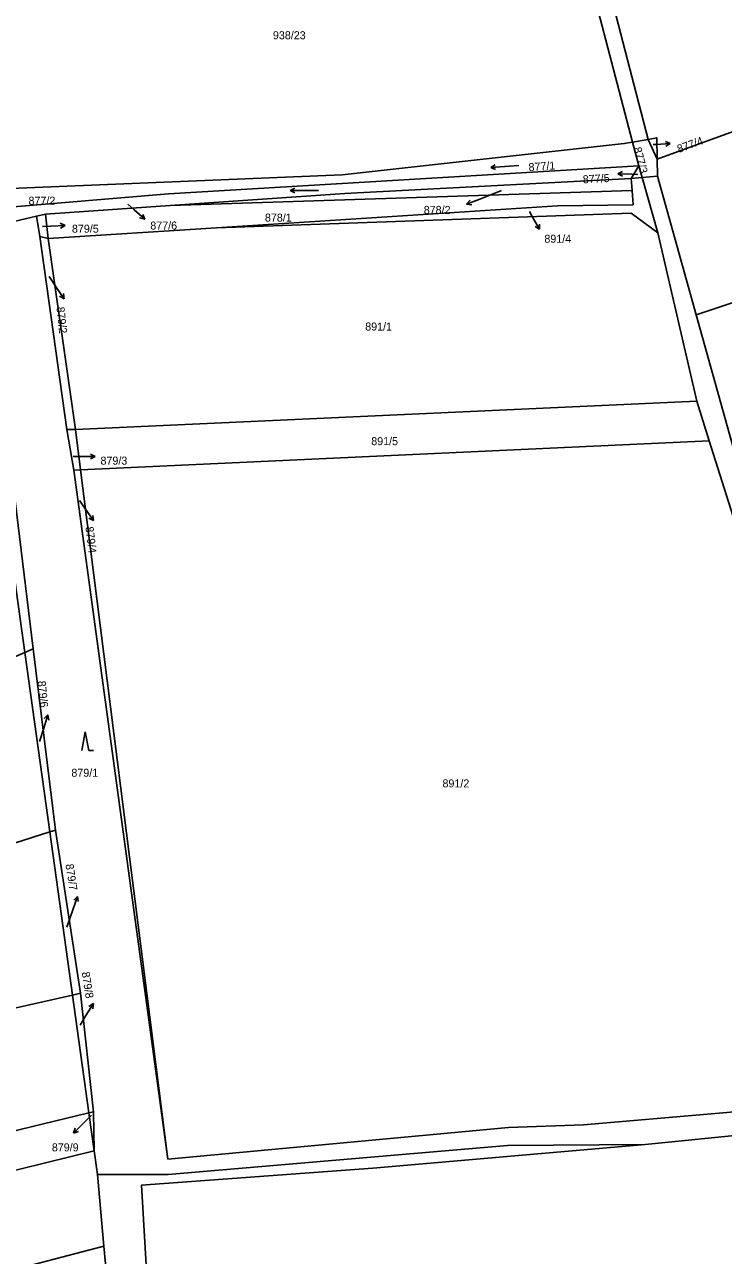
# Model space of a CAD drawing. Extents: x -757266 to -753360, y -1162585 to -1157740.
# Drawn here: x -756641.4 to -756493.1, y -1159095.7 to -1158834.4 of the extents above; entities that cross this region are included whole.
import ezdxf

# ---------------------------------------------------------------- set-up
doc = ezdxf.new("R2010")
doc.units = 0
for name, color, linetype in [('Hranice parcel', 7, 'Continuous'), ('Parcelní čísla', 7, 'Continuous'), ('Pop  PČ popisy', 7, 'Continuous'), ('Značky kultur', 7, 'Continuous')]:
    doc.layers.add(name, color=color, linetype=linetype)

msp = doc.modelspace()

# ---------------------------------------------------------------- linework, layer by layer
at = {"layer": 'Hranice parcel'}
for p, q in [((-756512.34, -1158859.34), (-756529.82, -1158792.43)), ((-756507.15, -1158862.98), (-756319.88, -1158794.33)), ((-756509.08, -1158858.77), (-756525.52, -1158795.2)), ((-756509.08, -1158858.77), (-756512.34, -1158859.34)), ((-756511.01, -1158864.42), (-756512.34, -1158859.34)), ((-756509.08, -1158858.77), (-756507.15, -1158862.98)), ((-756511.01, -1158864.42), (-756512.64, -1158867.05)), ((-756511.01, -1158864.42), (-756510.33, -1158866.84)), ((-756507.07, -1158866.55), (-756507.15, -1158862.98)), ((-756512.64, -1158867.05), (-756510.33, -1158866.84)), ((-756512.46, -1158869.64), (-756512.64, -1158867.05)), ((-756510.33, -1158866.84), (-756507.07, -1158866.55)), ((-756507.02, -1158878.62), (-756510.33, -1158866.84)), ((-756498.86, -1158896.02), (-756507.07, -1158866.55)), ((-756512.46, -1158869.64), (-756610.53, -1158872.81)), ((-756610.53, -1158872.81), (-756636.98, -1158874.64)), ((-756647.37, -1158877.07), (-756638.9, -1158875.09)), ((-756638.9, -1158875.09), (-756636.98, -1158874.64)), ((-756638.2, -1158879.37), (-756638.9, -1158875.09)), ((-756636.98, -1158874.64), (-756636.43, -1158879.82)), ((-756636.43, -1158879.82), (-756600.68, -1158877.53)), ((-756632.47, -1158920.39), (-756638.2, -1158879.37)), ((-756636.43, -1158879.82), (-756638.2, -1158879.37)), ((-756630.64, -1158920.36), (-756636.43, -1158879.82)), ((-756498.73, -1158914.36), (-756507.02, -1158878.62)), ((-756490.1, -1158927.44), (-756498.86, -1158896.02)), ((-756648.16, -1158896.81), (-756639.58, -1158966.96)), ((-756498.73, -1158914.36), (-756630.64, -1158920.36)), ((-756496.07, -1158922.81), (-756498.73, -1158914.36)), ((-756632.47, -1158920.39), (-756630.64, -1158920.36)), ((-756630.97, -1158928.98), (-756632.47, -1158920.39)), ((-756630.64, -1158920.36), (-756629.56, -1158928.91)), ((-756496.07, -1158922.81), (-756629.56, -1158928.91)), ((-756630.97, -1158928.98), (-756629.56, -1158928.91)), ((-756611, -1159075.3), (-756630.97, -1158928.98)), ((-756639.58, -1158966.96), (-756641.37, -1158967.72)), ((-756639.58, -1158966.96), (-756634.87, -1159005.45)), ((-756674.43, -1158981.73), (-756641.37, -1158967.72)), ((-756641.37, -1158967.72), (-756636.06, -1159005.83)), ((-756636.06, -1159005.83), (-756689.42, -1159022.71)), ((-756636.06, -1159005.83), (-756634.87, -1159005.45)), ((-756631.23, -1159040.46), (-756636.06, -1159005.83)), ((-756634.87, -1159005.45), (-756629.51, -1159040.06)), ((-756631.23, -1159040.46), (-756629.51, -1159040.06)), ((-756629.51, -1159040.06), (-756626.76, -1159065.26)), ((-756700.49, -1159056.25), (-756631.23, -1159040.46)), ((-756627.75, -1159065.45), (-756631.23, -1159040.46)), ((-756710.16, -1159085.54), (-756627.75, -1159065.45)), ((-756627.75, -1159065.45), (-756626.76, -1159065.26)), ((-756626.62, -1159073.56), (-756627.75, -1159065.45)), ((-756626.76, -1159065.26), (-756626.62, -1159073.56)), ((-756466.67, -1159067.97), (-756509.69, -1159072.17)), ((-756713.24, -1159094.88), (-756626.62, -1159073.56)), ((-756625.93, -1159078.54), (-756626.62, -1159073.56)), ((-756624.57, -1159093.76), (-756625.93, -1159078.54)), ((-756721.27, -1159119.03), (-756624.57, -1159093.76)), ((-756623.9, -1159101.26), (-756624.57, -1159093.76))]:
    msp.add_line(p, q, dxfattribs=at)
for points in [[(-756498.86, -1158896.02), (-756455.82, -1158881.67), (-756301.6, -1158834.65)], [(-756512.34, -1158859.34), (-756514.13, -1158859.65), (-756573.98, -1158866.27), (-756646.09, -1158869.26)], [(-756507.15, -1158862.98), (-756507.24, -1158858.44), (-756509.08, -1158858.77)], [(-756645.44, -1158873.27), (-756610.86, -1158870.36), (-756511.01, -1158864.42)], [(-756512.64, -1158867.05), (-756573.44, -1158870.23), (-756610.53, -1158872.81)], [(-756600.68, -1158877.53), (-756528.32, -1158872.88), (-756512.25, -1158872.65), (-756512.46, -1158869.64)], [(-756507.02, -1158878.62), (-756512.68, -1158874.43), (-756600.68, -1158877.53)], [(-756650.33, -1158911.89), (-756647.08, -1158926.76), (-756641.37, -1158967.72)], [(-756457.2, -1159061), (-756476.96, -1158989.52), (-756490.6, -1158940.2), (-756496.07, -1158922.81)], [(-756629.56, -1158928.91), (-756621.05, -1158996.04), (-756611, -1159075.3)], [(-756611, -1159075.3), (-756538.7, -1159068.6), (-756522.8, -1159068), (-756466.9, -1159063.2), (-756457.2, -1159061)], [(-756625.93, -1159078.54), (-756610.91, -1159078.59), (-756538.92, -1159072.41), (-756509.69, -1159072.17)], [(-756509.69, -1159072.17), (-756567.48, -1159077.19), (-756616.63, -1159080.84), (-756613.88, -1159126.79)]]:
    msp.add_lwpolyline(points, dxfattribs=at)
at = {"layer": 'Pop  PČ popisy'}
for p, q in [((-756507.97, -1158859.88), (-756507.34, -1158859.83)), ((-756507.34, -1158859.83), (-756504.346, -1158859.621)), ((-756504.346, -1158859.621), (-756505.38, -1158859.191)), ((-756504.346, -1158859.621), (-756505.31, -1158860.19)), ((-756515.509, -1158866.065), (-756514.491, -1158865.6)), ((-756512.51, -1158866.17), (-756515.509, -1158866.065)), ((-756515.509, -1158866.065), (-756514.526, -1158866.601)), ((-756511.23, -1158866.22), (-756512.51, -1158866.17)), ((-756540.19, -1158869.65), (-756544.79, -1158871.46)), ((-756619.47, -1158872.56), (-756618.15, -1158873.73)), ((-756544.79, -1158871.46), (-756547.592, -1158872.535)), ((-756547.592, -1158872.535), (-756546.836, -1158871.709)), ((-756547.592, -1158872.535), (-756546.477, -1158872.644)), ((-756618.15, -1158873.73), (-756615.92, -1158875.738)), ((-756615.92, -1158875.738), (-756616.999, -1158875.44)), ((-756615.92, -1158875.738), (-756616.329, -1158874.696)), ((-756534.26, -1158874.1), (-756533.58, -1158875.27)), ((-756533.58, -1158875.27), (-756532.08, -1158877.869)), ((-756637.61, -1158877.3), (-756635.82, -1158877.2)), ((-756635.82, -1158877.2), (-756632.823, -1158877.043)), ((-756632.823, -1158877.043), (-756633.849, -1158876.595)), ((-756632.823, -1158877.043), (-756633.797, -1158877.595)), ((-756532.08, -1158877.869), (-756533.014, -1158877.252)), ((-756532.08, -1158877.869), (-756532.147, -1158876.751)), ((-756636.23, -1158887.86), (-756634.69, -1158890.15)), ((-756634.69, -1158890.15), (-756633.012, -1158892.638)), ((-756633.012, -1158892.638), (-756633.987, -1158892.088)), ((-756633.012, -1158892.638), (-756633.157, -1158891.528)), ((-756631.09, -1158926.13), (-756629.4, -1158926.12)), ((-756629.4, -1158926.12), (-756626.399, -1158926.12)), ((-756626.399, -1158926.12), (-756627.4, -1158925.619)), ((-756626.399, -1158926.12), (-756627.4, -1158926.621)), ((-756629.74, -1158935.46), (-756628.48, -1158937.27)), ((-756628.48, -1158937.27), (-756626.759, -1158939.728)), ((-756626.759, -1158939.728), (-756627.743, -1158939.195)), ((-756626.759, -1158939.728), (-756626.923, -1158938.621)), ((-756637.34, -1158983.83), (-756636.463, -1158980.96)), ((-756636.463, -1158980.96), (-756637.234, -1158981.771)), ((-756636.463, -1158980.96), (-756636.277, -1158982.064)), ((-756638.22, -1158986.65), (-756637.34, -1158983.83)), ((-756631.14, -1159022.36), (-756630.163, -1159019.523)), ((-756630.163, -1159019.523), (-756630.962, -1159020.306)), ((-756630.163, -1159019.523), (-756630.016, -1159020.632)), ((-756632.41, -1159026.08), (-756631.14, -1159022.36)), ((-756628.4, -1159044.83), (-756626.81, -1159042.285)), ((-756626.81, -1159042.285), (-756627.765, -1159042.869)), ((-756626.81, -1159042.285), (-756626.916, -1159043.4)), ((-756629.65, -1159046.85), (-756628.4, -1159044.83)), ((-756627.22, -1159065.95), (-756628.94, -1159067.66)), ((-756628.94, -1159067.66), (-756631.062, -1159069.782)), ((-756631.062, -1159069.782), (-756630.708, -1159068.72)), ((-756631.062, -1159069.782), (-756630, -1159069.428))]:
    msp.add_line(p, q, dxfattribs=at)
at = {"layer": 'Značky kultur'}
for p, q in [((-756542.47, -1158864.732), (-756541.531, -1158864.164)), ((-756536.485, -1158864.313), (-756542.47, -1158864.732)), ((-756542.47, -1158864.732), (-756541.461, -1158865.164)), ((-756585.027, -1158869.641), (-756584.05, -1158869.14)), ((-756579.027, -1158869.641), (-756585.027, -1158869.641)), ((-756585.027, -1158869.641), (-756584.05, -1158870.143)), ((-756628.52, -1158984.55), (-756629.27, -1158988.55)), ((-756627.77, -1158988.55), (-756628.52, -1158984.55)), ((-756627.77, -1158988.55), (-756626.774, -1158988.55))]:
    msp.add_line(p, q, dxfattribs=at)

# ---------------------------------------------------------------- texts
at = {"layer": 'Parcelní čísla'}
for s, p in [('938/23', (-756588.7, -1158837.51)), ('877/2', (-756640.58, -1158872.638)), ('878/2', (-756556.687, -1158874.6)), ('878/1', (-756590.4, -1158876.23)), ('879/5', (-756631.36, -1158878.588)), ('877/6', (-756614.73, -1158877.918)), ('891/4', (-756531.08, -1158880.718)), ('891/1', (-756569.11, -1158899.36)), ('891/5', (-756567.83, -1158923.7)), ('879/3', (-756625.3, -1158927.838)), ('879/1', (-756631.48, -1158994.11)), ('891/2', (-756552.71, -1158996.37)), ('879/9', (-756635.627, -1159073.658))]:
    msp.add_text(s, height=1.7, dxfattribs=at).set_placement(p)
for s, rotation, p in [('877/4', 20, (-756502.545, -1158861.667)), ('877/3', 285, (-756512.201, -1158860.669)), ('877/1', 4, (-756534.38, -1158865.537)), ('877/5', 3, (-756522.883, -1158868.114)), ('879/2', 275.999997, (-756634.653, -1158894.407)), ('879/4', 277, (-756628.497, -1158941.087)), ('879/6', 275.999997, (-756638.655, -1158973.828)), ('879/7', 279, (-756632.739, -1159012.742)), ('879/8', 279, (-756629.309, -1159035.672))]:
    msp.add_text(s, height=1.7, rotation=rotation, dxfattribs=at).set_placement(p)

doc.saveas('drawing.dxf')
